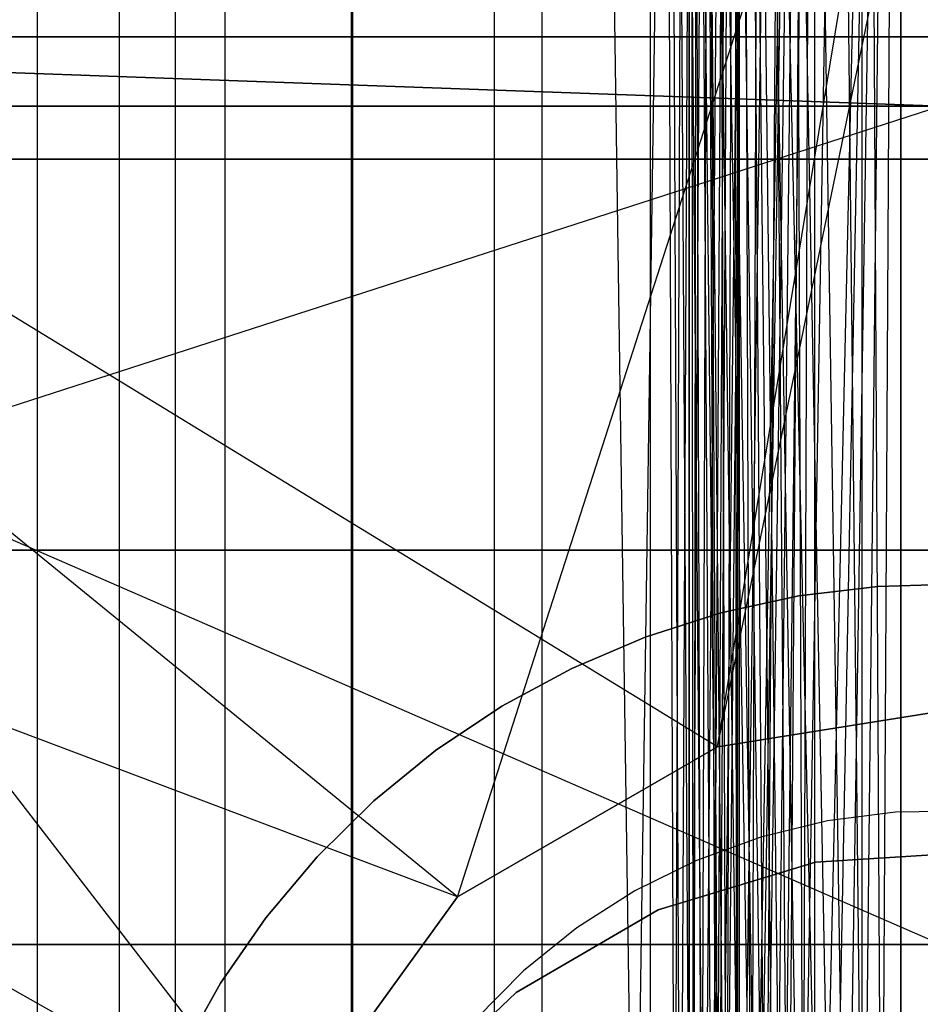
# Model space of a CAD drawing. Extents: x -172 to 172, y -29 to 28.
# Tile 463 of 656: x -3.25 to -0.07, y 1.41 to 4.89. Entities that reach past the tile are written whole.
import ezdxf

# ---------------------------------------------------------------- set-up
doc = ezdxf.new("R2010")
doc.units = 0
doc.header["$LTSCALE"] = 25.4
doc.layers.get('0').update_dxf_attribs({"linetype": 'CONTINUOUS'})

# ---------------------------------------------------------------- blocks, each defined once
blk = doc.blocks.new('RYFLO_AURA_STL')
at = {"color": 0}
for p, q in [((-3.1893, -22.5, -1241.8085), (-3.1893, 22.5, -1241.8085)), ((-3.1893, -22.5, -1241.8085), (-3.1893, 22.5, -1241.8085)), ((-3.1893, -22.5, -1244.6918), (-3.1893, 22.5, -1244.6918)), ((-3.1893, -22.5, -1244.6918), (-3.1893, 22.5, -1244.6918)), ((-2.8998, -22.5, -1241.2902), (-2.8998, 22.5, -1241.2902)), ((-2.8998, -22.5, -1241.2902), (-2.8998, 22.5, -1241.2902)), ((-2.8998, -22.5, -1245.2101), (-2.8998, 22.5, -1245.2101)), ((-2.8998, -22.5, -1245.2101), (-2.8998, 22.5, -1245.2101)), ((-2.7032, 22.5, -1239.0438), (-2.7032, -22.5, -1239.0438)), ((-2.7032, 22.5, -1239.0438), (-2.7032, -22.5, -1239.0438)), ((-2.7032, 22.5, -1247.4564), (-2.7032, -22.5, -1247.4564)), ((-2.7032, 22.5, -1247.4564), (-2.7032, -22.5, -1247.4564)), ((-2.5268, -22.5, -1240.8284), (-2.5268, 22.5, -1240.8284)), ((-2.5268, -22.5, -1240.8284), (-2.5268, 22.5, -1240.8284)), ((-2.5268, -22.5, -1245.6719), (-2.5268, 22.5, -1245.6719)), ((-2.5268, -22.5, -1245.6719), (-2.5268, 22.5, -1245.6719)), ((-2.0812, -22.5, -1240.4362), (-2.0812, 22.5, -1240.4362)), ((-2.0812, -22.5, -1240.4362), (-2.0812, 22.5, -1240.4362)), ((-2.0812, -22.5, -1246.0641), (-2.0812, 22.5, -1246.0641)), ((-2.0812, -22.5, -1246.0641), (-2.0812, 22.5, -1246.0641)), ((-2.0771, 22.5, -1238.7019), (-2.0771, -22.5, -1238.7019)), ((-2.0771, 22.5, -1238.7019), (-2.0771, -22.5, -1238.7019)), ((-2.0771, 22.5, -1247.7983), (-2.0771, -22.5, -1247.7983)), ((-2.0771, 22.5, -1247.7983), (-2.0771, -22.5, -1247.7983)), ((-1.5757, -22.5, -1240.1249), (-1.5757, 22.5, -1240.1249)), ((-1.5757, -22.5, -1240.1249), (-1.5757, 22.5, -1240.1249)), ((-1.5757, -22.5, -1246.3754), (-1.5757, 22.5, -1246.3754)), ((-1.5757, -22.5, -1246.3754), (-1.5757, 22.5, -1246.3754)), ((-1.4087, 22.5, -1248.0476), (-1.4087, -22.5, -1248.0476)), ((-1.4087, 22.5, -1238.4526), (-0.8889, -13.259, -1238.3297)), ((-1.4087, 22.5, -1238.4526), (-1.4087, -22.5, -1238.4526)), ((-1.4087, 22.5, -1238.4526), (-0.8889, -13.259, -1238.3297)), ((-1.4087, 22.5, -1238.4526), (-1.4087, -22.5, -1238.4526)), ((-1.4087, 22.5, -1248.0476), (-1.4087, -22.5, -1248.0476)), ((-1.0249, -22.5, -1246.5967), (-1.0249, 22.5, -1246.5967)), ((-0.8017, -12.991, -1239.8431), (-1.0249, 22.5, -1239.9036)), ((-1.0249, 22.5, -1239.9036), (-0.7281, -12.871, -1239.8267)), ((-0.8017, -12.991, -1239.8431), (-1.0249, 22.5, -1239.9036)), ((-0.856, -13.1219, -1239.8564), (-1.0249, 22.5, -1239.9036)), ((-0.856, -13.1219, -1239.8564), (-1.0249, 22.5, -1239.9036)), ((-0.8889, -13.259, -1239.8649), (-1.0249, 22.5, -1239.9036)), ((-1.0249, 22.5, -1239.9036), (-0.7281, -12.871, -1239.8267)), ((-1.0249, 22.5, -1239.9036), (-0.6361, -12.7633, -1239.8085)), ((-1.0249, 22.5, -1239.9036), (-0.6361, -12.7633, -1239.8085)), ((-1.0249, -22.5, -1239.9036), (-1.0249, 22.5, -1239.9036)), ((-0.8889, -13.259, -1239.8649), (-1.0249, 22.5, -1239.9036)), ((-1.0249, -22.5, -1239.9036), (-1.0249, 22.5, -1239.9036)), ((-1.0249, -22.5, -1246.5967), (-1.0249, 22.5, -1246.5967)), ((-0.8889, 13.259, -1248.1705), (-1.4087, -22.5, -1248.0476)), ((-0.8889, 13.259, -1248.1705), (-1.4087, -22.5, -1248.0476)), ((-1.0249, -22.5, -1246.5967), (-0.8889, 13.259, -1246.6354)), ((-1.0249, -22.5, -1246.5967), (-0.8889, 13.259, -1246.6354)), ((-0.856, -13.1219, -1248.1763), (-0.8889, 13.259, -1248.1705)), ((-0.8889, 13.259, -1248.1705), (-0.8018, -12.9912, -1248.1854)), ((-0.8889, 13.259, -1248.1705), (-0.8018, -12.9912, -1248.1854)), ((-0.8889, 13.259, -1248.1705), (-0.7281, -12.871, -1248.1968)), ((-0.8889, 13.259, -1248.1705), (-0.7281, -12.871, -1248.1968)), ((-0.8888, -13.2584, -1248.1705), (-0.8889, 13.259, -1248.1705)), ((-0.856, -13.1219, -1248.1763), (-0.8889, 13.259, -1248.1705)), ((-0.8888, -13.2584, -1248.1705), (-0.8889, 13.259, -1248.1705)), ((-0.8888, 13.2584, -1238.3297), (-0.8889, -13.259, -1238.3297)), ((-0.8888, 13.2584, -1238.3297), (-0.8889, -13.259, -1238.3297)), ((-0.8888, 13.2584, -1239.8649), (-0.6361, -12.7633, -1239.8085)), ((-0.8888, 13.2584, -1239.8649), (-0.6361, -12.7633, -1239.8085)), ((-0.8888, 13.2584, -1239.8649), (-0.529, -12.6719, -1239.7903)), ((-0.8888, 13.2584, -1239.8649), (-0.529, -12.6719, -1239.7903)), ((-0.8888, 13.2584, -1239.8649), (-0.4446, -12.6175, -1239.7784)), ((-0.8888, 13.2584, -1239.8649), (-0.4446, -12.6175, -1239.7784)), ((-1.0249, -22.5, -1246.5967), (-0.856, 13.1219, -1246.6438)), ((-1.0249, -22.5, -1246.5967), (-0.856, 13.1219, -1246.6438)), ((-0.856, 13.1219, -1238.324), (-0.8889, -13.259, -1238.3297)), ((-0.856, 13.1219, -1238.324), (-0.8889, -13.259, -1238.3297)), ((-0.856, 13.1219, -1248.1763), (-0.7281, -12.871, -1248.1968)), ((-0.856, 13.1219, -1248.1763), (-0.7281, -12.871, -1248.1968)), ((-0.856, 13.1219, -1248.1763), (-0.7129, -12.8507, -1248.199)), ((-0.856, 13.1219, -1248.1763), (-0.7129, -12.8507, -1248.199)), ((-0.856, 13.1219, -1239.8564), (-0.4446, -12.6175, -1239.7784)), ((-0.856, 13.1219, -1239.8564), (-0.4446, -12.6175, -1239.7784)), ((-1.0249, -22.5, -1246.5967), (-0.8017, 12.991, -1246.6571)), ((-1.0249, -22.5, -1246.5967), (-0.8017, 12.991, -1246.6571)), ((-0.8889, -13.259, -1238.3297), (-0.8018, 12.9912, -1238.3148)), ((-0.8889, -13.259, -1238.3297), (-0.8018, 12.9912, -1238.3148)), ((-0.4446, -12.6175, -1239.7784), (-0.8019, 12.9914, -1239.8433)), ((-0.4446, -12.6175, -1239.7784), (-0.8019, 12.9914, -1239.8433)), ((-0.8017, 12.9911, -1248.1854), (-0.7129, -12.8507, -1248.199)), ((-0.8017, 12.9911, -1248.1854), (-0.7129, -12.8507, -1248.199)), ((-0.7281, 12.871, -1246.6736), (-1.0249, -22.5, -1246.5967)), ((-0.7281, 12.871, -1246.6736), (-1.0249, -22.5, -1246.5967)), ((-0.8889, -13.259, -1238.3297), (-0.7281, 12.871, -1238.3035)), ((-0.8889, -13.259, -1238.3297), (-0.7281, 12.871, -1238.3035)), ((-0.856, -13.1219, -1238.324), (-0.7281, 12.871, -1238.3035)), ((-0.856, -13.1219, -1238.324), (-0.7281, 12.871, -1238.3035)), ((-0.7129, -12.8507, -1248.199), (-0.7281, 12.871, -1248.1968)), ((-0.7129, -12.8507, -1248.199), (-0.7281, 12.871, -1248.1968)), ((-0.7281, 12.871, -1239.8267), (-0.4446, -12.6175, -1239.7784)), ((-0.7281, 12.871, -1239.8267), (-0.4446, -12.6175, -1239.7784)), ((-0.856, -13.1219, -1238.324), (-0.7129, 12.8507, -1238.3013)), ((-0.856, -13.1219, -1238.324), (-0.7129, 12.8507, -1238.3013)), ((-0.8017, -12.9911, -1238.3148), (-0.7129, 12.8507, -1238.3013)), ((-0.8017, -12.9911, -1238.3148), (-0.7129, 12.8507, -1238.3013)), ((-0.7129, 12.8507, -1238.3013), (-0.7281, -12.871, -1238.3035)), ((-0.7129, 12.8507, -1238.3013), (-0.7281, -12.871, -1238.3035)), ((-0.4082, -12.5979, -1238.2668), (-0.7129, 12.8507, -1238.3013)), ((-0.7129, 12.8507, -1238.3013), (-0.529, -12.6719, -1238.2782)), ((-0.4082, -12.5979, -1238.2668), (-0.7129, 12.8507, -1238.3013)), ((-0.2781, -12.544, -1238.2578), (-0.7129, 12.8507, -1238.3013)), ((-0.2781, -12.544, -1238.2578), (-0.7129, 12.8507, -1238.3013)), ((-0.1403, -12.511, -1238.2521), (-0.7129, 12.8507, -1238.3013)), ((-0.1403, -12.511, -1238.2521), (-0.7129, 12.8507, -1238.3013)), ((-0.7116, -12.8489, -1238.301), (-0.7129, 12.8507, -1238.3013)), ((-0.7116, -12.8489, -1238.301), (-0.7129, 12.8507, -1238.3013)), ((-0.6264, -12.7537, -1238.2896), (-0.7129, 12.8507, -1238.3013)), ((-0.6264, -12.7537, -1238.2896), (-0.7129, 12.8507, -1238.3013)), ((-0.7129, 12.8507, -1238.3013), (-0.529, -12.6719, -1238.2782)), ((-0.7116, 12.8489, -1248.1992), (-0.7129, -12.8507, -1248.199)), ((-0.7116, 12.8489, -1248.1992), (-0.7129, -12.8507, -1248.199)), ((-0.6361, 12.7633, -1246.6918), (-1.0249, -22.5, -1246.5967)), ((-0.6361, 12.7633, -1246.6918), (-1.0249, -22.5, -1246.5967)), ((-0.6361, 12.7633, -1246.6918), (-0.8888, -13.2584, -1246.6354)), ((-0.6361, 12.7633, -1246.6918), (-0.8888, -13.2584, -1246.6354)), ((-0.6366, 12.7638, -1239.8085), (-0.4446, -12.6175, -1239.7784)), ((-0.6366, 12.7638, -1239.8085), (-0.4446, -12.6175, -1239.7784)), ((-0.6264, 12.7537, -1248.2107), (-0.7129, -12.8507, -1248.199)), ((-0.6264, 12.7537, -1248.2107), (-0.7129, -12.8507, -1248.199)), ((-0.6266, 12.7539, -1238.2896), (-0.1403, -12.511, -1238.2521)), ((-0.6266, 12.7539, -1238.2896), (-0.1403, -12.511, -1238.2521)), ((-0.529, 12.6719, -1246.71), (-0.8888, -13.2584, -1246.6354)), ((-0.529, 12.6719, -1246.71), (-0.8888, -13.2584, -1246.6354)), ((-0.529, 12.6719, -1248.222), (-0.7129, -12.8507, -1248.199)), ((-0.529, 12.6719, -1248.222), (-0.7129, -12.8507, -1248.199)), ((-0.529, 12.6719, -1238.2782), (-0.1403, -12.511, -1238.2521)), ((-0.529, 12.6719, -1238.2782), (-0.1403, -12.511, -1238.2521)), ((-0.529, 12.6719, -1239.7903), (-0.4446, -12.6175, -1239.7784)), ((-0.529, 12.6719, -1239.7903), (-0.4446, -12.6175, -1239.7784)), ((-0.4446, 12.6175, -1246.7218), (-0.8888, -13.2584, -1246.6354)), ((-0.4446, 12.6175, -1246.7218), (-0.8888, -13.2584, -1246.6354)), ((-0.856, -13.1219, -1246.6438), (-0.4446, 12.6175, -1246.7218)), ((-0.856, -13.1219, -1246.6438), (-0.4446, 12.6175, -1246.7218)), ((-0.8019, -12.9914, -1246.657), (-0.4446, 12.6175, -1246.7218)), ((-0.8019, -12.9914, -1246.657), (-0.4446, 12.6175, -1246.7218)), ((-0.7281, -12.871, -1246.6736), (-0.4446, 12.6175, -1246.7218)), ((-0.7281, -12.871, -1246.6736), (-0.4446, 12.6175, -1246.7218)), ((-0.7129, -12.8507, -1248.199), (-0.4082, 12.5979, -1248.2334)), ((-0.7129, -12.8507, -1248.199), (-0.4082, 12.5979, -1248.2334)), ((-0.6366, -12.7638, -1246.6918), (-0.4446, 12.6175, -1246.7218)), ((-0.6366, -12.7638, -1246.6918), (-0.4446, 12.6175, -1246.7218)), ((-0.529, -12.6719, -1246.71), (-0.4446, 12.6175, -1246.7218)), ((-0.529, -12.6719, -1246.71), (-0.4446, 12.6175, -1246.7218)), ((-0.4446, -12.6175, -1246.7218), (-0.4446, 12.6175, -1246.7218)), ((-0.4446, -12.6175, -1246.7218), (-0.4446, 12.6175, -1246.7218)), ((-0.4446, -12.6175, -1239.7784), (-0.4446, 12.6175, -1239.7784)), ((-0.4446, -12.6175, -1239.7784), (-0.4446, 12.6175, -1239.7784)), ((-0.4089, 12.5983, -1238.2668), (-0.1403, -12.511, -1238.2521)), ((-0.4089, 12.5983, -1238.2668), (-0.1403, -12.511, -1238.2521)), ((-0.7129, -12.8507, -1248.199), (-0.2781, 12.544, -1248.2424)), ((-0.7129, -12.8507, -1248.199), (-0.2781, 12.544, -1248.2424)), ((-0.2781, 12.544, -1238.2578), (-0.1403, -12.511, -1238.2521)), ((-0.2781, 12.544, -1238.2578), (-0.1403, -12.511, -1238.2521)), ((-0.2781, -12.544, -1246.739), (-0.2781, 12.544, -1246.739)), ((-0.2781, -12.544, -1246.739), (-0.2781, 12.544, -1246.739)), ((-0.2781, -12.544, -1239.7612), (-0.2781, 12.544, -1239.7612)), ((-0.2781, -12.544, -1239.7612), (-0.2781, 12.544, -1239.7612)), ((-0.1403, 12.511, -1248.2482), (-0.7129, -12.8507, -1248.199)), ((-0.1403, 12.511, -1248.2482), (-0.7129, -12.8507, -1248.199)), ((-0.6266, -12.7539, -1248.2107), (-0.1403, 12.511, -1248.2482)), ((-0.6266, -12.7539, -1248.2107), (-0.1403, 12.511, -1248.2482)), ((-0.529, -12.6719, -1248.222), (-0.1403, 12.511, -1248.2482)), ((-0.529, -12.6719, -1248.222), (-0.1403, 12.511, -1248.2482)), ((-0.4089, -12.5983, -1248.2334), (-0.1403, 12.511, -1248.2482)), ((-0.4089, -12.5983, -1248.2334), (-0.1403, 12.511, -1248.2482)), ((-0.2781, -12.544, -1248.2424), (-0.1403, 12.511, -1248.2482)), ((-0.2781, -12.544, -1248.2424), (-0.1403, 12.511, -1248.2482)), ((-0.1413, 12.5112, -1238.2521), (-0.1403, -12.511, -1238.2521)), ((-0.1413, 12.5112, -1238.2521), (-0.1403, -12.511, -1238.2521)), ((-0.1403, -12.511, -1239.7529), (-0.1413, 12.5112, -1239.7529)), ((-0.1403, -12.511, -1239.7529), (-0.1413, 12.5112, -1239.7529)), ((-0.1403, 12.511, -1248.2482), (-0.1413, -12.5112, -1248.2482)), ((-0.1403, 12.511, -1248.2482), (-0.1413, -12.5112, -1248.2482)), ((-0.1413, -12.5112, -1246.7473), (-0.1403, 12.511, -1246.7473)), ((-0.1413, -12.5112, -1246.7473), (-0.1403, 12.511, -1246.7473)), ((-2.3295, 0.9331, -1073.2668), (-13.3376, 7.0967, -1073.7795)), ((-2.3295, 0.9331, -1073.2668), (-13.3376, 7.0967, -1073.7795)), ((-2.3295, 0.9331, -1073.2668), (-7.0872, 7.0967, -1073.4033)), ((-2.3295, 0.9331, -1073.2668), (-7.0872, 7.0967, -1073.4033)), ((-1.7063, 1.791, -1073.2601), (0, 7.0967, -1073.2555)), ((-1.7063, 1.791, -1073.2601), (0, 7.0967, -1073.2555)), ((-0.788, 2.3211, -1073.2538), (0, 7.0967, -1073.2555)), ((-0.788, 2.3211, -1073.2538), (0, 7.0967, -1073.2555)), ((-1.7063, 1.791, -1074.2101), (-13.2631, 6.146, -1074.726)), ((-1.7063, 1.791, -1074.2101), (-13.2631, 6.146, -1074.726)), ((-0.788, 2.3211, -1074.2037), (-7.0476, 6.146, -1074.3518)), ((-0.788, 2.3211, -1074.2037), (-7.0476, 6.146, -1074.3518)), ((-1.7063, 1.791, -1074.2101), (-7.0476, 6.146, -1074.3518)), ((-1.7063, 1.791, -1074.2101), (-7.0476, 6.146, -1074.3518)), ((-0.788, 2.3211, -1074.2037), (0, 6.146, -1074.2048)), ((-0.788, 2.3211, -1074.2037), (0, 6.146, -1074.2048)), ((0, 4.5828, -1406.1964), (-6.7941, 4.8282, -1406.0728)), ((-6.7941, 4.8282, -1406.0728), (2.2653, 4.8282, -1406.1986)), ((0, 4.5828, -1406.1964), (-6.7941, 4.8282, -1406.0728)), ((2.2653, 4.8282, -1080.3016), (-6.7941, 4.8282, -1080.4275)), ((-6.7941, 4.8282, -1080.4275), (0, 4.5828, -1080.3038)), ((-6.7941, 4.8282, -1080.4275), (0, 4.5828, -1080.3038)), ((2.2653, 4.8282, -1080.3016), (-6.7941, 4.8282, -1080.4275)), ((-6.7941, 4.8282, -1406.0728), (2.2653, 4.8282, -1406.1986)), ((0, 4.5828, -1080.3038), (-9.1559, 1.6231, -1080.2146)), ((0, 4.5828, -1080.3038), (-9.1559, 1.6231, -1080.2146)), ((0, 4.5828, -1406.1964), (-6.7933, 4.5828, -1406.0547)), ((-6.7933, 4.5828, -1080.4456), (0, 4.5828, -1080.3038)), ((0, 1.6231, -1406.5425), (-6.7933, 4.5828, -1406.0547)), ((0, 4.5828, -1406.1964), (-6.7933, 4.5828, -1406.0547)), ((0, 1.6231, -1406.5425), (-6.7933, 4.5828, -1406.0547)), ((-6.7933, 4.5828, -1080.4456), (0, 4.5828, -1080.3038)), ((0, 4.396, -1074.2001), (-13.2635, 4.396, -1074.7212)), ((-13.2635, 4.396, -1411.7791), (0, 4.396, -1412.3002)), ((0, 4.396, -1074.2001), (-13.2635, 4.396, -1074.7212)), ((-13.2635, 4.396, -1411.7791), (0, 4.396, -1412.3002)), ((-13.1851, 4.396, -1075.7181), (0, 4.396, -1075.2001)), ((0, 4.396, -1411.3002), (-13.1851, 4.396, -1410.7821)), ((0, 4.396, -1411.3002), (-13.1851, 4.396, -1410.7821)), ((-13.1851, 4.396, -1075.7181), (0, 4.396, -1075.2001)), ((0, 3.0149, -1081.5868), (-9.0645, 3.0149, -1081.8412)), ((-9.0645, 3.0149, -1404.6591), (0, 3.0149, -1404.9135)), ((0, 3.0149, -1081.5868), (-9.0645, 3.0149, -1081.8412)), ((-9.0645, 3.0149, -1404.6591), (0, 3.0149, -1404.9135)), ((-0.2225, 2.8877, -1073.2478), (-0.5016, 2.8537, -1073.2478)), ((-0.5016, 2.8537, -1067.2478), (-0.2225, 2.8877, -1067.2478)), ((-0.2225, 2.8877, -1073.2478), (-0.5016, 2.8537, -1073.2478)), ((-0.5016, 2.8537, -1067.2478), (-0.2225, 2.8877, -1067.2478)), ((0.0587, 2.8954, -1073.2478), (-0.2225, 2.8877, -1073.2478)), ((-0.2225, 2.8877, -1067.2478), (0.0587, 2.8954, -1067.2478)), ((0.0587, 2.8954, -1073.2478), (-0.2225, 2.8877, -1073.2478)), ((-0.2225, 2.8877, -1067.2478), (0.0587, 2.8954, -1067.2478)), ((-0.2225, 2.8877, -1073.2478), (-0.2225, 2.8877, -1067.2478)), ((-0.2225, 2.8877, -1073.2478), (-0.2225, 2.8877, -1067.2478)), ((-0.5016, 2.8537, -1073.2478), (-0.7764, 2.7937, -1073.2478)), ((-0.7764, 2.7937, -1067.2478), (-0.5016, 2.8537, -1067.2478)), ((-0.5016, 2.8537, -1073.2478), (-0.7764, 2.7937, -1073.2478)), ((-0.7764, 2.7937, -1067.2478), (-0.5016, 2.8537, -1067.2478)), ((-0.5016, 2.8537, -1073.2478), (-0.5016, 2.8537, -1067.2478)), ((-0.5016, 2.8537, -1073.2478), (-0.5016, 2.8537, -1067.2478)), ((-0.7764, 2.7937, -1073.2478), (-1.0443, 2.7083, -1073.2478)), ((-1.0443, 2.7083, -1067.2478), (-0.7764, 2.7937, -1067.2478)), ((-0.7764, 2.7937, -1073.2478), (-1.0443, 2.7083, -1073.2478)), ((-1.0443, 2.7083, -1067.2478), (-0.7764, 2.7937, -1067.2478)), ((-0.7764, 2.7937, -1073.2478), (-0.7764, 2.7937, -1067.2478)), ((-0.7764, 2.7937, -1073.2478), (-0.7764, 2.7937, -1067.2478)), ((-1.0443, 2.7083, -1073.2478), (-1.3031, 2.5981, -1073.2478)), ((-1.3031, 2.5981, -1067.2478), (-1.0443, 2.7083, -1067.2478)), ((-1.0443, 2.7083, -1073.2478), (-1.3031, 2.5981, -1073.2478)), ((-1.3031, 2.5981, -1067.2478), (-1.0443, 2.7083, -1067.2478)), ((-1.0443, 2.7083, -1073.2478), (-1.0443, 2.7083, -1067.2478)), ((-1.0443, 2.7083, -1073.2478), (-1.0443, 2.7083, -1067.2478)), ((-1.3031, 2.5981, -1073.2478), (-1.5504, 2.4642, -1073.2478)), ((-1.5504, 2.4642, -1067.2478), (-1.3031, 2.5981, -1067.2478)), ((-1.3031, 2.5981, -1073.2478), (-1.5504, 2.4642, -1073.2478)), ((-1.5504, 2.4642, -1067.2478), (-1.3031, 2.5981, -1067.2478)), ((-1.3031, 2.5981, -1073.2478), (-1.3031, 2.5981, -1067.2478)), ((-1.3031, 2.5981, -1073.2478), (-1.3031, 2.5981, -1067.2478)), ((-1.5504, 2.4642, -1073.2478), (-1.7841, 2.3078, -1073.2478)), ((-1.7841, 2.3078, -1067.2478), (-1.5504, 2.4642, -1067.2478)), ((-1.5504, 2.4642, -1073.2478), (-1.7841, 2.3078, -1073.2478)), ((-1.7841, 2.3078, -1067.2478), (-1.5504, 2.4642, -1067.2478)), ((-1.5504, 2.4642, -1073.2478), (-1.5504, 2.4642, -1067.2478)), ((-1.5504, 2.4642, -1073.2478), (-1.5504, 2.4642, -1067.2478)), ((-0.0044, 2.4459, -1074.202), (-0.788, 2.3211, -1074.2037)), ((-0.788, 2.3211, -1073.2538), (-0.0044, 2.4459, -1073.252)), ((-0.788, 2.3211, -1073.2538), (-0.0044, 2.4459, -1073.252)), ((-0.0044, 2.4459, -1074.202), (-0.788, 2.3211, -1074.2037)), ((-1.7841, 2.3078, -1073.2478), (-2.0021, 2.1301, -1073.2478)), ((-2.0021, 2.1301, -1067.2478), (-1.7841, 2.3078, -1067.2478)), ((-1.7841, 2.3078, -1073.2478), (-2.0021, 2.1301, -1073.2478)), ((-2.0021, 2.1301, -1067.2478), (-1.7841, 2.3078, -1067.2478)), ((-1.7841, 2.3078, -1073.2478), (-1.7841, 2.3078, -1067.2478)), ((-1.7841, 2.3078, -1073.2478), (-1.7841, 2.3078, -1067.2478)), ((-0.788, 2.3211, -1074.2037), (-1.7063, 1.791, -1074.2101)), ((-1.7063, 1.791, -1073.2601), (-0.788, 2.3211, -1073.2538)), ((-1.7063, 1.791, -1073.2601), (-0.788, 2.3211, -1073.2538)), ((-0.788, 2.3211, -1074.2037), (-1.7063, 1.791, -1074.2101)), ((-0.788, 2.3211, -1073.2538), (-0.788, 2.3211, -1074.2037)), ((-0.788, 2.3211, -1073.2538), (-0.788, 2.3211, -1074.2037)), ((-2.0021, 2.1301, -1073.2478), (-2.2025, 1.9328, -1073.2478)), ((-2.2025, 1.9328, -1067.2478), (-2.0021, 2.1301, -1067.2478)), ((-2.0021, 2.1301, -1073.2478), (-2.2025, 1.9328, -1073.2478)), ((-2.2025, 1.9328, -1067.2478), (-2.0021, 2.1301, -1067.2478)), ((-2.0021, 2.1301, -1073.2478), (-2.0021, 2.1301, -1067.2478)), ((-2.0021, 2.1301, -1073.2478), (-2.0021, 2.1301, -1067.2478)), ((-0.1595, 2.0901, -1073.2478), (-0.3999, 2.0593, -1073.2478)), ((-0.1595, 2.0901, -1076.1478), (-0.3999, 2.0593, -1076.1478)), ((-0.1595, 2.0901, -1073.2478), (-0.3999, 2.0593, -1073.2478)), ((-0.1595, 2.0901, -1076.1478), (-0.3999, 2.0593, -1076.1478)), ((0.0828, 2.0944, -1073.2478), (-0.1595, 2.0901, -1073.2478)), ((0.0828, 2.0944, -1076.1478), (-0.1595, 2.0901, -1076.1478)), ((0.0828, 2.0944, -1073.2478), (-0.1595, 2.0901, -1073.2478)), ((0.0828, 2.0944, -1076.1478), (-0.1595, 2.0901, -1076.1478)), ((-0.1595, 2.0901, -1076.1478), (-0.1595, 2.0901, -1073.2478)), ((-0.1595, 2.0901, -1076.1478), (-0.1595, 2.0901, -1073.2478)), ((-0.3999, 2.0593, -1073.2478), (-0.6355, 2.0022, -1073.2478)), ((-0.3999, 2.0593, -1076.1478), (-0.6355, 2.0022, -1076.1478)), ((-0.3999, 2.0593, -1073.2478), (-0.6355, 2.0022, -1073.2478)), ((-0.3999, 2.0593, -1076.1478), (-0.6355, 2.0022, -1076.1478)), ((-0.3999, 2.0593, -1076.1478), (-0.3999, 2.0593, -1073.2478)), ((-0.3999, 2.0593, -1076.1478), (-0.3999, 2.0593, -1073.2478)), ((-0.6355, 2.0022, -1073.2478), (-0.8633, 1.9195, -1073.2478)), ((-0.6355, 2.0022, -1076.1478), (-0.8633, 1.9195, -1076.1478)), ((-0.6355, 2.0022, -1073.2478), (-0.8633, 1.9195, -1073.2478)), ((-0.6355, 2.0022, -1076.1478), (-0.8633, 1.9195, -1076.1478)), ((-0.6355, 2.0022, -1076.1478), (-0.6355, 2.0022, -1073.2478)), ((-0.6355, 2.0022, -1076.1478), (-0.6355, 2.0022, -1073.2478)), ((0.1364, 1.9495, -120), (-0.443, 1.9137, -120)), ((-0.443, 1.9137, -119), (0.1364, 1.9495, -119)), ((-0.443, 1.9137, -119), (0.1364, 1.9495, -119)), ((0.1364, 1.9495, -120), (-0.443, 1.9137, -120)), ((-2.2025, 1.9328, -1073.2478), (-2.3836, 1.7176, -1073.2478)), ((-2.3836, 1.7176, -1067.2478), (-2.2025, 1.9328, -1067.2478)), ((-2.2025, 1.9328, -1073.2478), (-2.3836, 1.7176, -1073.2478)), ((-2.3836, 1.7176, -1067.2478), (-2.2025, 1.9328, -1067.2478)), ((-2.2025, 1.9328, -1073.2478), (-2.2025, 1.9328, -1067.2478)), ((-2.2025, 1.9328, -1073.2478), (-2.2025, 1.9328, -1067.2478)), ((-0.8633, 1.9195, -1073.2478), (-1.0807, 1.8122, -1073.2478)), ((-0.8633, 1.9195, -1076.1478), (-1.0807, 1.8122, -1076.1478)), ((-0.8633, 1.9195, -1073.2478), (-1.0807, 1.8122, -1073.2478)), ((-0.8633, 1.9195, -1076.1478), (-1.0807, 1.8122, -1076.1478)), ((-0.443, 1.9137, -120), (-0.9984, 1.7452, -120)), ((-0.9984, 1.7452, -119), (-0.443, 1.9137, -119)), ((-0.9984, 1.7452, -119), (-0.443, 1.9137, -119)), ((-0.443, 1.9137, -120), (-0.9984, 1.7452, -120)), ((-0.8633, 1.9195, -1076.1478), (-0.8633, 1.9195, -1073.2478)), ((-0.8633, 1.9195, -1076.1478), (-0.8633, 1.9195, -1073.2478)), ((-0.443, 1.9137, -119), (-0.443, 1.9137, -120)), ((-0.443, 1.9137, -119), (-0.443, 1.9137, -120)), ((-1.0807, 1.8122, -1073.2478), (-1.285, 1.6817, -1073.2478)), ((-1.0807, 1.8122, -1076.1478), (-1.285, 1.6817, -1076.1478)), ((-1.0807, 1.8122, -1073.2478), (-1.285, 1.6817, -1073.2478)), ((-1.0807, 1.8122, -1076.1478), (-1.285, 1.6817, -1076.1478)), ((-1.0807, 1.8122, -1076.1478), (-1.0807, 1.8122, -1073.2478)), ((-1.0807, 1.8122, -1076.1478), (-1.0807, 1.8122, -1073.2478)), ((-1.7063, 1.791, -1074.2101), (-2.3295, 0.9331, -1074.2169)), ((-2.3295, 0.9331, -1073.2668), (-1.7063, 1.791, -1073.2601)), ((-2.3295, 0.9331, -1073.2668), (-1.7063, 1.791, -1073.2601)), ((-1.7063, 1.791, -1074.2101), (-2.3295, 0.9331, -1074.2169)), ((-1.7063, 1.791, -1073.2601), (-1.7063, 1.791, -1074.2101)), ((-1.7063, 1.791, -1073.2601), (-1.7063, 1.791, -1074.2101)), ((-0.9984, 1.7452, -120), (-1.5001, 1.4531, -120)), ((-1.5001, 1.4531, -119), (-0.9984, 1.7452, -119)), ((-1.5001, 1.4531, -119), (-0.9984, 1.7452, -119)), ((-0.9984, 1.7452, -120), (-1.5001, 1.4531, -120)), ((-0.9984, 1.7452, -119), (-0.9984, 1.7452, -120)), ((-0.9984, 1.7452, -119), (-0.9984, 1.7452, -120)), ((-2.3836, 1.7176, -1073.2478), (-2.5437, 1.4864, -1073.2478)), ((-2.5437, 1.4864, -1067.2478), (-2.3836, 1.7176, -1067.2478)), ((-2.3836, 1.7176, -1073.2478), (-2.5437, 1.4864, -1073.2478)), ((-2.5437, 1.4864, -1067.2478), (-2.3836, 1.7176, -1067.2478)), ((-2.3836, 1.7176, -1073.2478), (-2.3836, 1.7176, -1067.2478)), ((-2.3836, 1.7176, -1073.2478), (-2.3836, 1.7176, -1067.2478)), ((-1.285, 1.6817, -1073.2478), (-1.4736, 1.5295, -1073.2478)), ((-1.285, 1.6817, -1076.1478), (-1.4736, 1.5295, -1076.1478)), ((-1.285, 1.6817, -1073.2478), (-1.4736, 1.5295, -1073.2478)), ((-1.285, 1.6817, -1076.1478), (-1.4736, 1.5295, -1076.1478)), ((-1.285, 1.6817, -1076.1478), (-1.285, 1.6817, -1073.2478)), ((-1.285, 1.6817, -1076.1478), (-1.285, 1.6817, -1073.2478)), ((-9.1559, 1.6231, -1406.2856), (0, 1.6231, -1406.5425)), ((-9.1559, 1.6231, -1406.2856), (0, 1.6231, -1406.5425)), ((0, 1.6231, -1079.9578), (-9.1559, 1.6231, -1080.2146)), ((0, 1.6231, -1079.9578), (-9.1559, 1.6231, -1080.2146)), ((-1.4736, 1.5295, -1073.2478), (-1.6444, 1.3575, -1073.2478)), ((-1.4736, 1.5295, -1076.1478), (-1.6444, 1.3575, -1076.1478)), ((-1.4736, 1.5295, -1073.2478), (-1.6444, 1.3575, -1073.2478)), ((-1.4736, 1.5295, -1076.1478), (-1.6444, 1.3575, -1076.1478)), ((-1.4736, 1.5295, -1076.1478), (-1.4736, 1.5295, -1073.2478)), ((-1.4736, 1.5295, -1076.1478), (-1.4736, 1.5295, -1073.2478)), ((-2.5437, 1.4864, -1073.2478), (-2.6815, 1.2412, -1073.2478)), ((-2.6815, 1.2412, -1067.2478), (-2.5437, 1.4864, -1067.2478)), ((-2.5437, 1.4864, -1073.2478), (-2.6815, 1.2412, -1073.2478)), ((-2.6815, 1.2412, -1067.2478), (-2.5437, 1.4864, -1067.2478)), ((-2.5437, 1.4864, -1073.2478), (-2.5437, 1.4864, -1067.2478)), ((-2.5437, 1.4864, -1073.2478), (-2.5437, 1.4864, -1067.2478)), ((-1.5001, 1.4531, -120), (-1.9209, 1.0533, -120)), ((-1.9209, 1.0533, -119), (-1.5001, 1.4531, -119)), ((-1.9209, 1.0533, -119), (-1.5001, 1.4531, -119)), ((-1.5001, 1.4531, -120), (-1.9209, 1.0533, -120)), ((-1.5001, 1.4531, -119), (-1.5001, 1.4531, -120)), ((-1.5001, 1.4531, -119), (-1.5001, 1.4531, -120))]:
    blk.add_line(p, q, dxfattribs=at)

msp = doc.modelspace()

# ---------------------------------------------------------------- block references
at = {"color": 0}
msp.add_blockref('RYFLO_AURA_STL', (0, 0), dxfattribs=at)

doc.saveas('drawing.dxf')
